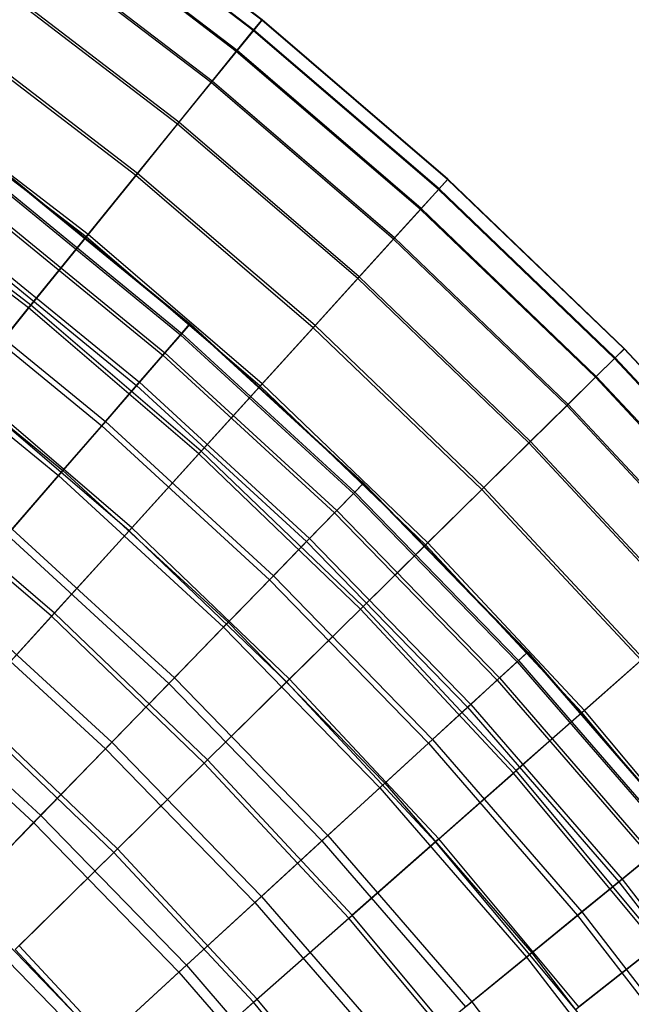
# Model space of a CAD drawing. Extents: x 0.1 to 12.1, y -6 to 6.
# Tile 332 of 334: x 9.5 to 10.3, y 3.3 to 4.7. Entities that reach past the tile are written whole.
import ezdxf

# ---------------------------------------------------------------- set-up
doc = ezdxf.new("R2010")
doc.units = 0
doc.header["$LTSCALE"] = 2.54
doc.layers.get('0').update_dxf_attribs({"linetype": 'CONTINUOUS'})

# ---------------------------------------------------------------- blocks, each defined once
blk = doc.blocks.new('DROPS_COLOR_B-11195_STL')
at = {"color": 0}
for p, q in [((9.4899, 4.4479, 7.515), (9.7382, 4.2449, 7.515)), ((9.4899, 4.4479, 7.515), (9.7382, 4.2449, 7.515)), ((9.4904, 4.4486, 7.8412), (9.7387, 4.2455, 7.8412)), ((9.4904, 4.4486, 7.8412), (9.7387, 4.2455, 7.8412)), ((9.4783, 4.433, 7.1893), (9.7258, 4.2306, 7.1893)), ((9.4783, 4.433, 7.1893), (9.7258, 4.2306, 7.1893)), ((9.4799, 4.435, 8.1669), (9.7275, 4.2325, 8.1669)), ((9.4799, 4.435, 8.1669), (9.7275, 4.2325, 8.1669)), ((9.4558, 4.4038, 6.8652), (9.7017, 4.2028, 6.8652)), ((9.4558, 4.4038, 6.8652), (9.7017, 4.2028, 6.8652)), ((9.4584, 4.4071, 8.4912), (9.7045, 4.2059, 8.4912)), ((9.4584, 4.4071, 8.4912), (9.7045, 4.2059, 8.4912)), ((9.4224, 4.3605, 6.5436), (9.6659, 4.1614, 6.5436)), ((9.4224, 4.3605, 6.5436), (9.6659, 4.1614, 6.5436)), ((9.426, 4.3651, 8.8131), (9.6697, 4.1659, 8.8131)), ((9.426, 4.3651, 8.8131), (9.6697, 4.1659, 8.8131)), ((9.3828, 4.3091, 9.1315), (9.6234, 4.1124, 9.1315)), ((9.3828, 4.3091, 9.1315), (9.6234, 4.1124, 9.1315)), ((9.3782, 4.3032, 6.2255), (9.6185, 4.1067, 6.2255)), ((9.3782, 4.3032, 6.2255), (9.6185, 4.1067, 6.2255)), ((9.329, 4.2393, 9.4456), (9.5656, 4.0457, 9.4456)), ((9.329, 4.2393, 9.4456), (9.5656, 4.0457, 9.4456)), ((9.7258, 4.2306, 7.1893), (9.7382, 4.2449, 7.515)), ((9.7258, 4.2306, 7.1893), (9.7382, 4.2449, 7.515)), ((9.7387, 4.2455, 7.8412), (9.7275, 4.2325, 8.1669)), ((9.7387, 4.2455, 7.8412), (9.7275, 4.2325, 8.1669)), ((9.7382, 4.2449, 7.515), (9.7387, 4.2455, 7.8412)), ((9.7382, 4.2449, 7.515), (9.7387, 4.2455, 7.8412)), ((9.7382, 4.2449, 7.515), (9.9745, 4.028, 7.515)), ((9.7382, 4.2449, 7.515), (9.9745, 4.028, 7.515)), ((9.7387, 4.2455, 7.8412), (9.9751, 4.0286, 7.8412)), ((9.7387, 4.2455, 7.8412), (9.9751, 4.0286, 7.8412)), ((9.3234, 4.232, 5.9119), (9.5596, 4.0388, 5.9119)), ((9.3234, 4.232, 5.9119), (9.5596, 4.0388, 5.9119)), ((9.7017, 4.2028, 6.8652), (9.7258, 4.2306, 7.1893)), ((9.7017, 4.2028, 6.8652), (9.7258, 4.2306, 7.1893)), ((9.7275, 4.2325, 8.1669), (9.7045, 4.2059, 8.4912)), ((9.7275, 4.2325, 8.1669), (9.7045, 4.2059, 8.4912)), ((9.7258, 4.2306, 7.1893), (9.9614, 4.0144, 7.1893)), ((9.7258, 4.2306, 7.1893), (9.9614, 4.0144, 7.1893)), ((9.7275, 4.2325, 8.1669), (9.9631, 4.0162, 8.1669)), ((9.7275, 4.2325, 8.1669), (9.9631, 4.0162, 8.1669)), ((9.6659, 4.1614, 6.5436), (9.7017, 4.2028, 6.8652)), ((9.6659, 4.1614, 6.5436), (9.7017, 4.2028, 6.8652)), ((9.7045, 4.2059, 8.4912), (9.6697, 4.1659, 8.8131)), ((9.7045, 4.2059, 8.4912), (9.6697, 4.1659, 8.8131)), ((9.7017, 4.2028, 6.8652), (9.9357, 3.988, 6.8652)), ((9.7017, 4.2028, 6.8652), (9.9357, 3.988, 6.8652)), ((9.7045, 4.2059, 8.4912), (9.9386, 3.991, 8.4912)), ((9.7045, 4.2059, 8.4912), (9.9386, 3.991, 8.4912)), ((9.6185, 4.1067, 6.2255), (9.6659, 4.1614, 6.5436)), ((9.6185, 4.1067, 6.2255), (9.6659, 4.1614, 6.5436)), ((9.6697, 4.1659, 8.8131), (9.6234, 4.1124, 9.1315)), ((9.6697, 4.1659, 8.8131), (9.6234, 4.1124, 9.1315)), ((9.6659, 4.1614, 6.5436), (9.8976, 3.9488, 6.5436)), ((9.6659, 4.1614, 6.5436), (9.8976, 3.9488, 6.5436)), ((9.6697, 4.1659, 8.8131), (9.9017, 3.953, 8.8131)), ((9.6697, 4.1659, 8.8131), (9.9017, 3.953, 8.8131)), ((9.5596, 4.0388, 5.9119), (9.6185, 4.1067, 6.2255)), ((9.5596, 4.0388, 5.9119), (9.6185, 4.1067, 6.2255)), ((9.6234, 4.1124, 9.1315), (9.5656, 4.0457, 9.4456)), ((9.6234, 4.1124, 9.1315), (9.5656, 4.0457, 9.4456)), ((9.6185, 4.1067, 6.2255), (9.8471, 3.8969, 6.2255)), ((9.6185, 4.1067, 6.2255), (9.8471, 3.8969, 6.2255)), ((9.6234, 4.1124, 9.1315), (9.8524, 3.9023, 9.1315)), ((9.6234, 4.1124, 9.1315), (9.8524, 3.9023, 9.1315)), ((9.4895, 3.9579, 5.6038), (9.5596, 4.0388, 5.9119)), ((9.4895, 3.9579, 5.6038), (9.5596, 4.0388, 5.9119)), ((9.5656, 4.0457, 9.4456), (9.4966, 3.966, 9.7543)), ((9.5656, 4.0457, 9.4456), (9.4966, 3.966, 9.7543)), ((9.5596, 4.0388, 5.9119), (9.7845, 3.8324, 5.9119)), ((9.5596, 4.0388, 5.9119), (9.7845, 3.8324, 5.9119)), ((9.5656, 4.0457, 9.4456), (9.7909, 3.839, 9.4456)), ((9.5656, 4.0457, 9.4456), (9.7909, 3.839, 9.4456)), ((9.9614, 4.0144, 7.1893), (9.9745, 4.028, 7.515)), ((9.9614, 4.0144, 7.1893), (9.9745, 4.028, 7.515)), ((9.9751, 4.0286, 7.8412), (9.9631, 4.0162, 8.1669)), ((9.9751, 4.0286, 7.8412), (9.9631, 4.0162, 8.1669)), ((9.9745, 4.028, 7.515), (9.9751, 4.0286, 7.8412)), ((9.9745, 4.028, 7.515), (9.9751, 4.0286, 7.8412)), ((9.9745, 4.028, 7.515), (10.1981, 3.7979, 7.515)), ((9.9745, 4.028, 7.515), (10.1981, 3.7979, 7.515)), ((9.9751, 4.0286, 7.8412), (10.1987, 3.7985, 7.8412)), ((9.9751, 4.0286, 7.8412), (10.1987, 3.7985, 7.8412)), ((9.9357, 3.988, 6.8652), (9.9614, 4.0144, 7.1893)), ((9.9357, 3.988, 6.8652), (9.9614, 4.0144, 7.1893)), ((9.9631, 4.0162, 8.1669), (9.9386, 3.991, 8.4912)), ((9.9631, 4.0162, 8.1669), (9.9386, 3.991, 8.4912)), ((9.9614, 4.0144, 7.1893), (10.1842, 3.7852, 7.1893)), ((9.9614, 4.0144, 7.1893), (10.1842, 3.7852, 7.1893)), ((9.9631, 4.0162, 8.1669), (10.1861, 3.7869, 8.1669)), ((9.9631, 4.0162, 8.1669), (10.1861, 3.7869, 8.1669)), ((9.8976, 3.9488, 6.5436), (9.9357, 3.988, 6.8652)), ((9.8976, 3.9488, 6.5436), (9.9357, 3.988, 6.8652)), ((9.9386, 3.991, 8.4912), (9.9017, 3.953, 8.8131)), ((9.9386, 3.991, 8.4912), (9.9017, 3.953, 8.8131)), ((9.9357, 3.988, 6.8652), (10.1571, 3.7602, 6.8652)), ((9.9357, 3.988, 6.8652), (10.1571, 3.7602, 6.8652)), ((9.9386, 3.991, 8.4912), (10.1602, 3.7631, 8.4912)), ((9.9386, 3.991, 8.4912), (10.1602, 3.7631, 8.4912)), ((9.4895, 3.9579, 5.6038), (9.7099, 3.7557, 5.6038)), ((9.4895, 3.9579, 5.6038), (9.7099, 3.7557, 5.6038)), ((9.4966, 3.966, 9.7543), (9.7174, 3.7634, 9.7543)), ((9.4966, 3.966, 9.7543), (9.7174, 3.7634, 9.7543)), ((9.8471, 3.8969, 6.2255), (9.8976, 3.9488, 6.5436)), ((9.8471, 3.8969, 6.2255), (9.8976, 3.9488, 6.5436)), ((9.9017, 3.953, 8.8131), (9.8524, 3.9023, 9.1315)), ((9.9017, 3.953, 8.8131), (9.8524, 3.9023, 9.1315)), ((9.8976, 3.9488, 6.5436), (10.1168, 3.7233, 6.5436)), ((9.8976, 3.9488, 6.5436), (10.1168, 3.7233, 6.5436)), ((9.9017, 3.953, 8.8131), (10.1211, 3.7272, 8.8131)), ((9.9017, 3.953, 8.8131), (10.1211, 3.7272, 8.8131)), ((9.8524, 3.9023, 9.1315), (9.7909, 3.839, 9.4456)), ((9.8524, 3.9023, 9.1315), (9.7909, 3.839, 9.4456)), ((9.8524, 3.9023, 9.1315), (10.069, 3.6794, 9.1315)), ((9.8524, 3.9023, 9.1315), (10.069, 3.6794, 9.1315)), ((9.7845, 3.8324, 5.9119), (9.8471, 3.8969, 6.2255)), ((9.7845, 3.8324, 5.9119), (9.8471, 3.8969, 6.2255)), ((9.8471, 3.8969, 6.2255), (10.0634, 3.6743, 6.2255)), ((9.8471, 3.8969, 6.2255), (10.0634, 3.6743, 6.2255)), ((9.4084, 3.8643, 5.3021), (9.6235, 3.6668, 5.3021)), ((9.4084, 3.8643, 5.3021), (9.6235, 3.6668, 5.3021)), ((9.4165, 3.8736, 10.0567), (9.6321, 3.6756, 10.0567)), ((9.4165, 3.8736, 10.0567), (9.6321, 3.6756, 10.0567)), ((9.7909, 3.839, 9.4456), (9.7174, 3.7634, 9.7543)), ((9.7909, 3.839, 9.4456), (9.7174, 3.7634, 9.7543)), ((9.7909, 3.839, 9.4456), (10.004, 3.6197, 9.4456)), ((9.7909, 3.839, 9.4456), (10.004, 3.6197, 9.4456)), ((9.7099, 3.7557, 5.6038), (9.7845, 3.8324, 5.9119)), ((9.7099, 3.7557, 5.6038), (9.7845, 3.8324, 5.9119)), ((9.7845, 3.8324, 5.9119), (9.9972, 3.6136, 5.9119)), ((9.7845, 3.8324, 5.9119), (9.9972, 3.6136, 5.9119)), ((10.1842, 3.7852, 7.1893), (10.1981, 3.7979, 7.515)), ((10.1842, 3.7852, 7.1893), (10.1981, 3.7979, 7.515)), ((10.1987, 3.7985, 7.8412), (10.1861, 3.7869, 8.1669)), ((10.1987, 3.7985, 7.8412), (10.1861, 3.7869, 8.1669)), ((10.1981, 3.7979, 7.515), (10.1987, 3.7985, 7.8412)), ((10.1981, 3.7979, 7.515), (10.1987, 3.7985, 7.8412)), ((10.1981, 3.7979, 7.515), (10.4082, 3.5555, 7.515)), ((10.1981, 3.7979, 7.515), (10.4082, 3.5555, 7.515)), ((10.1987, 3.7985, 7.8412), (10.4088, 3.556, 7.8412)), ((10.1987, 3.7985, 7.8412), (10.4088, 3.556, 7.8412)), ((10.1571, 3.7602, 6.8652), (10.1842, 3.7852, 7.1893)), ((10.1571, 3.7602, 6.8652), (10.1842, 3.7852, 7.1893)), ((10.1861, 3.7869, 8.1669), (10.1602, 3.7631, 8.4912)), ((10.1861, 3.7869, 8.1669), (10.1602, 3.7631, 8.4912)), ((10.1842, 3.7852, 7.1893), (10.3936, 3.5435, 7.1893)), ((10.1842, 3.7852, 7.1893), (10.3936, 3.5435, 7.1893)), ((10.1861, 3.7869, 8.1669), (10.3955, 3.5451, 8.1669)), ((10.1861, 3.7869, 8.1669), (10.3955, 3.5451, 8.1669)), ((9.3255, 3.7686, 10.3518), (9.5353, 3.576, 10.3518)), ((9.3255, 3.7686, 10.3518), (9.5353, 3.576, 10.3518)), ((9.3165, 3.7581, 5.0076), (9.5257, 3.5661, 5.0076)), ((9.3165, 3.7581, 5.0076), (9.5257, 3.5661, 5.0076)), ((9.6235, 3.6668, 5.3021), (9.7099, 3.7557, 5.6038)), ((9.6235, 3.6668, 5.3021), (9.7099, 3.7557, 5.6038)), ((9.7174, 3.7634, 9.7543), (9.6321, 3.6756, 10.0567)), ((9.7174, 3.7634, 9.7543), (9.6321, 3.6756, 10.0567)), ((9.7099, 3.7557, 5.6038), (9.9184, 3.5412, 5.6038)), ((9.7099, 3.7557, 5.6038), (9.9184, 3.5412, 5.6038)), ((9.7174, 3.7634, 9.7543), (9.9263, 3.5484, 9.7543)), ((9.7174, 3.7634, 9.7543), (9.9263, 3.5484, 9.7543)), ((10.1168, 3.7233, 6.5436), (10.1571, 3.7602, 6.8652)), ((10.1168, 3.7233, 6.5436), (10.1571, 3.7602, 6.8652)), ((10.1602, 3.7631, 8.4912), (10.1211, 3.7272, 8.8131)), ((10.1602, 3.7631, 8.4912), (10.1211, 3.7272, 8.8131)), ((10.1571, 3.7602, 6.8652), (10.365, 3.5202, 6.8652)), ((10.1571, 3.7602, 6.8652), (10.365, 3.5202, 6.8652)), ((10.1602, 3.7631, 8.4912), (10.3683, 3.5229, 8.4912)), ((10.1602, 3.7631, 8.4912), (10.3683, 3.5229, 8.4912)), ((10.0634, 3.6743, 6.2255), (10.1168, 3.7233, 6.5436)), ((10.0634, 3.6743, 6.2255), (10.1168, 3.7233, 6.5436)), ((10.1211, 3.7272, 8.8131), (10.069, 3.6794, 9.1315)), ((10.1211, 3.7272, 8.8131), (10.069, 3.6794, 9.1315)), ((10.1168, 3.7233, 6.5436), (10.3227, 3.4856, 6.5436)), ((10.1168, 3.7233, 6.5436), (10.3227, 3.4856, 6.5436)), ((10.1211, 3.7272, 8.8131), (10.3272, 3.4893, 8.8131)), ((10.1211, 3.7272, 8.8131), (10.3272, 3.4893, 8.8131)), ((9.6321, 3.6756, 10.0567), (9.5353, 3.576, 10.3518)), ((9.6321, 3.6756, 10.0567), (9.5353, 3.576, 10.3518)), ((9.6321, 3.6756, 10.0567), (9.8361, 3.4657, 10.0567)), ((9.6321, 3.6756, 10.0567), (9.8361, 3.4657, 10.0567)), ((9.9972, 3.6136, 5.9119), (10.0634, 3.6743, 6.2255)), ((9.9972, 3.6136, 5.9119), (10.0634, 3.6743, 6.2255)), ((10.069, 3.6794, 9.1315), (10.004, 3.6197, 9.4456)), ((10.069, 3.6794, 9.1315), (10.004, 3.6197, 9.4456)), ((10.0634, 3.6743, 6.2255), (10.2667, 3.4398, 6.2255)), ((10.0634, 3.6743, 6.2255), (10.2667, 3.4398, 6.2255)), ((10.069, 3.6794, 9.1315), (10.2725, 3.4445, 9.1315)), ((10.069, 3.6794, 9.1315), (10.2725, 3.4445, 9.1315)), ((9.5257, 3.5661, 5.0076), (9.6235, 3.6668, 5.3021)), ((9.5257, 3.5661, 5.0076), (9.6235, 3.6668, 5.3021)), ((9.6235, 3.6668, 5.3021), (9.8271, 3.4574, 5.3021)), ((9.6235, 3.6668, 5.3021), (9.8271, 3.4574, 5.3021)), ((9.9184, 3.5412, 5.6038), (9.9972, 3.6136, 5.9119)), ((9.9184, 3.5412, 5.6038), (9.9972, 3.6136, 5.9119)), ((10.004, 3.6197, 9.4456), (9.9263, 3.5484, 9.7543)), ((10.004, 3.6197, 9.4456), (9.9263, 3.5484, 9.7543)), ((9.9972, 3.6136, 5.9119), (10.1971, 3.3829, 5.9119)), ((9.9972, 3.6136, 5.9119), (10.1971, 3.3829, 5.9119)), ((10.004, 3.6197, 9.4456), (10.2042, 3.3887, 9.4456)), ((10.004, 3.6197, 9.4456), (10.2042, 3.3887, 9.4456)), ((9.5353, 3.576, 10.3518), (9.4273, 3.4649, 10.6389)), ((9.5353, 3.576, 10.3518), (9.4273, 3.4649, 10.6389)), ((9.5353, 3.576, 10.3518), (9.7338, 3.3718, 10.3518)), ((9.5353, 3.576, 10.3518), (9.7338, 3.3718, 10.3518)), ((9.4166, 3.4539, 4.7214), (9.5257, 3.5661, 5.0076)), ((9.4166, 3.4539, 4.7214), (9.5257, 3.5661, 5.0076)), ((9.5257, 3.5661, 5.0076), (9.7236, 3.3624, 5.0076)), ((9.5257, 3.5661, 5.0076), (9.7236, 3.3624, 5.0076)), ((9.8271, 3.4574, 5.3021), (9.9184, 3.5412, 5.6038)), ((9.8271, 3.4574, 5.3021), (9.9184, 3.5412, 5.6038)), ((9.9263, 3.5484, 9.7543), (9.8361, 3.4657, 10.0567)), ((9.9263, 3.5484, 9.7543), (9.8361, 3.4657, 10.0567)), ((9.9184, 3.5412, 5.6038), (10.1142, 3.3151, 5.6038)), ((9.9184, 3.5412, 5.6038), (10.1142, 3.3151, 5.6038)), ((9.9263, 3.5484, 9.7543), (10.1225, 3.3219, 9.7543)), ((9.9263, 3.5484, 9.7543), (10.1225, 3.3219, 9.7543)), ((10.3227, 3.4856, 6.5436), (10.365, 3.5202, 6.8652)), ((10.3227, 3.4856, 6.5436), (10.365, 3.5202, 6.8652)), ((10.3683, 3.5229, 8.4912), (10.3272, 3.4893, 8.8131)), ((10.3683, 3.5229, 8.4912), (10.3272, 3.4893, 8.8131)), ((10.3272, 3.4893, 8.8131), (10.2725, 3.4445, 9.1315)), ((10.3272, 3.4893, 8.8131), (10.2725, 3.4445, 9.1315)), ((10.3272, 3.4893, 8.8131), (10.5195, 3.24, 8.8131)), ((10.3272, 3.4893, 8.8131), (10.5195, 3.24, 8.8131)), ((10.2667, 3.4398, 6.2255), (10.3227, 3.4856, 6.5436)), ((10.2667, 3.4398, 6.2255), (10.3227, 3.4856, 6.5436)), ((10.3227, 3.4856, 6.5436), (10.5147, 3.2366, 6.5436)), ((10.3227, 3.4856, 6.5436), (10.5147, 3.2366, 6.5436)), ((9.4273, 3.4649, 10.6389), (9.6196, 3.267, 10.6389)), ((9.4273, 3.4649, 10.6389), (9.6196, 3.267, 10.6389)), ((9.8361, 3.4657, 10.0567), (9.7338, 3.3718, 10.3518)), ((9.8361, 3.4657, 10.0567), (9.7338, 3.3718, 10.3518)), ((9.8361, 3.4657, 10.0567), (10.0278, 3.2445, 10.0567)), ((9.8361, 3.4657, 10.0567), (10.0278, 3.2445, 10.0567)), ((9.4166, 3.4539, 4.7214), (9.6083, 3.2566, 4.7214)), ((9.4166, 3.4539, 4.7214), (9.6083, 3.2566, 4.7214)), ((9.7236, 3.3624, 5.0076), (9.8271, 3.4574, 5.3021)), ((9.7236, 3.3624, 5.0076), (9.8271, 3.4574, 5.3021)), ((9.8271, 3.4574, 5.3021), (10.0183, 3.2367, 5.3021)), ((9.8271, 3.4574, 5.3021), (10.0183, 3.2367, 5.3021)), ((10.1971, 3.3829, 5.9119), (10.2667, 3.4398, 6.2255)), ((10.1971, 3.3829, 5.9119), (10.2667, 3.4398, 6.2255)), ((10.2725, 3.4445, 9.1315), (10.2042, 3.3887, 9.4456)), ((10.2725, 3.4445, 9.1315), (10.2042, 3.3887, 9.4456)), ((10.2667, 3.4398, 6.2255), (10.4562, 3.194, 6.2255)), ((10.2667, 3.4398, 6.2255), (10.4562, 3.194, 6.2255)), ((10.2725, 3.4445, 9.1315), (10.4623, 3.1984, 9.1315)), ((10.2725, 3.4445, 9.1315), (10.4623, 3.1984, 9.1315)), ((10.1142, 3.3151, 5.6038), (10.1971, 3.3829, 5.9119)), ((10.1142, 3.3151, 5.6038), (10.1971, 3.3829, 5.9119)), ((10.2042, 3.3887, 9.4456), (10.1225, 3.3219, 9.7543)), ((10.2042, 3.3887, 9.4456), (10.1225, 3.3219, 9.7543)), ((10.1971, 3.3829, 5.9119), (10.3835, 3.1412, 5.9119)), ((10.1971, 3.3829, 5.9119), (10.3835, 3.1412, 5.9119)), ((10.2042, 3.3887, 9.4456), (10.3909, 3.1466, 9.4456)), ((10.2042, 3.3887, 9.4456), (10.3909, 3.1466, 9.4456)), ((9.7338, 3.3718, 10.3518), (9.6196, 3.267, 10.6389)), ((9.7338, 3.3718, 10.3518), (9.6196, 3.267, 10.6389)), ((9.7338, 3.3718, 10.3518), (9.9203, 3.1566, 10.3518)), ((9.7338, 3.3718, 10.3518), (9.9203, 3.1566, 10.3518)), ((9.6083, 3.2566, 4.7214), (9.7236, 3.3624, 5.0076)), ((9.6083, 3.2566, 4.7214), (9.7236, 3.3624, 5.0076)), ((9.7236, 3.3624, 5.0076), (9.9096, 3.1478, 5.0076)), ((9.7236, 3.3624, 5.0076), (9.9096, 3.1478, 5.0076)), ((10.1225, 3.3219, 9.7543), (10.0278, 3.2445, 10.0567)), ((10.1225, 3.3219, 9.7543), (10.0278, 3.2445, 10.0567)), ((10.1225, 3.3219, 9.7543), (10.3056, 3.0846, 9.7543)), ((10.1225, 3.3219, 9.7543), (10.3056, 3.0846, 9.7543))]:
    blk.add_line(p, q, dxfattribs=at)
blk = doc.blocks.new('GROUP_1')
at = {"color": 0}
for p, q in [((9.7765, 10.6565, 5.8286), (9.5118, 10.8592, 5.8286)), ((9.7765, 10.6565, 5.8286), (9.5118, 10.8592, 5.8286)), ((9.7768, 10.6568, 6.159), (9.512, 10.8595, 6.159)), ((9.7768, 10.6568, 6.159), (9.512, 10.8595, 6.159)), ((9.7649, 10.6421, 5.4987), (9.5009, 10.8442, 5.4987)), ((9.7649, 10.6421, 5.4987), (9.5009, 10.8442, 5.4987)), ((9.7655, 10.6429, 6.489), (9.5015, 10.845, 6.489)), ((9.7655, 10.6429, 6.489), (9.5015, 10.845, 6.489)), ((9.7418, 10.6137, 5.1703), (9.4794, 10.8145, 5.1703)), ((9.7418, 10.6137, 5.1703), (9.4794, 10.8145, 5.1703)), ((9.7429, 10.615, 6.8175), (9.4804, 10.8158, 6.8175)), ((9.7429, 10.615, 6.8175), (9.4804, 10.8158, 6.8175)), ((9.7073, 10.5712, 4.8444), (9.4474, 10.7701, 4.8444)), ((9.7073, 10.5712, 4.8444), (9.4474, 10.7701, 4.8444)), ((9.7088, 10.573, 7.1435), (9.4488, 10.7721, 7.1435)), ((9.7088, 10.573, 7.1435), (9.4488, 10.7721, 7.1435)), ((9.6617, 10.5148, 4.522), (9.4049, 10.7113, 4.522)), ((9.6617, 10.5148, 4.522), (9.4049, 10.7113, 4.522)), ((9.6636, 10.5172, 7.466), (9.4067, 10.7138, 7.466)), ((9.6636, 10.5172, 7.466), (9.4067, 10.7138, 7.466)), ((9.7649, 10.6421, 5.4987), (9.7765, 10.6565, 5.8286)), ((9.7649, 10.6421, 5.4987), (9.7765, 10.6565, 5.8286)), ((9.7768, 10.6568, 6.159), (9.7655, 10.6429, 6.489)), ((9.7768, 10.6568, 6.159), (9.7655, 10.6429, 6.489)), ((9.7765, 10.6565, 5.8286), (9.7768, 10.6568, 6.159)), ((9.7765, 10.6565, 5.8286), (9.7768, 10.6568, 6.159)), ((10.0296, 10.4395, 5.8286), (9.7765, 10.6565, 5.8286)), ((10.0296, 10.4395, 5.8286), (9.7765, 10.6565, 5.8286)), ((10.0299, 10.4397, 6.159), (9.7768, 10.6568, 6.159)), ((10.0299, 10.4397, 6.159), (9.7768, 10.6568, 6.159)), ((9.6049, 10.4448, 4.2042), (9.3521, 10.6382, 4.2042)), ((9.6049, 10.4448, 4.2042), (9.3521, 10.6382, 4.2042)), ((9.6072, 10.4476, 7.784), (9.3543, 10.6412, 7.784)), ((9.6072, 10.4476, 7.784), (9.3543, 10.6412, 7.784)), ((9.7418, 10.6137, 5.1703), (9.7649, 10.6421, 5.4987)), ((9.7418, 10.6137, 5.1703), (9.7649, 10.6421, 5.4987)), ((9.7655, 10.6429, 6.489), (9.7429, 10.615, 6.8175)), ((9.7655, 10.6429, 6.489), (9.7429, 10.615, 6.8175)), ((10.0172, 10.4257, 5.4987), (9.7649, 10.6421, 5.4987)), ((10.0172, 10.4257, 5.4987), (9.7649, 10.6421, 5.4987)), ((10.0179, 10.4265, 6.489), (9.7655, 10.6429, 6.489)), ((10.0179, 10.4265, 6.489), (9.7655, 10.6429, 6.489)), ((9.7073, 10.5712, 4.8444), (9.7418, 10.6137, 5.1703)), ((9.7073, 10.5712, 4.8444), (9.7418, 10.6137, 5.1703)), ((9.7429, 10.615, 6.8175), (9.7088, 10.573, 7.1435)), ((9.7429, 10.615, 6.8175), (9.7088, 10.573, 7.1435)), ((9.9926, 10.3986, 5.1703), (9.7418, 10.6137, 5.1703)), ((9.9926, 10.3986, 5.1703), (9.7418, 10.6137, 5.1703)), ((9.9937, 10.3998, 6.8175), (9.7429, 10.615, 6.8175)), ((9.9937, 10.3998, 6.8175), (9.7429, 10.615, 6.8175)), ((9.6617, 10.5148, 4.522), (9.7073, 10.5712, 4.8444)), ((9.6617, 10.5148, 4.522), (9.7073, 10.5712, 4.8444)), ((9.7088, 10.573, 7.1435), (9.6636, 10.5172, 7.466)), ((9.7088, 10.573, 7.1435), (9.6636, 10.5172, 7.466)), ((9.9558, 10.3581, 4.8444), (9.7073, 10.5712, 4.8444)), ((9.9558, 10.3581, 4.8444), (9.7073, 10.5712, 4.8444)), ((9.9574, 10.3598, 7.1435), (9.7088, 10.573, 7.1435)), ((9.9574, 10.3598, 7.1435), (9.7088, 10.573, 7.1435)), ((9.5399, 10.3646, 8.0967), (9.2917, 10.5546, 8.0967)), ((9.5399, 10.3646, 8.0967), (9.2917, 10.5546, 8.0967)), ((9.5372, 10.3612, 3.8917), (9.2892, 10.551, 3.8917)), ((9.5372, 10.3612, 3.8917), (9.2892, 10.551, 3.8917)), ((9.6049, 10.4448, 4.2042), (9.6617, 10.5148, 4.522)), ((9.6049, 10.4448, 4.2042), (9.6617, 10.5148, 4.522)), ((9.6636, 10.5172, 7.466), (9.6072, 10.4476, 7.784)), ((9.6636, 10.5172, 7.466), (9.6072, 10.4476, 7.784)), ((9.9071, 10.3043, 4.522), (9.6617, 10.5148, 4.522)), ((9.9071, 10.3043, 4.522), (9.6617, 10.5148, 4.522)), ((9.9091, 10.3066, 7.466), (9.6636, 10.5172, 7.466)), ((9.9091, 10.3066, 7.466), (9.6636, 10.5172, 7.466)), ((9.4587, 10.2644, 3.5857), (9.2162, 10.45, 3.5857)), ((9.4587, 10.2644, 3.5857), (9.2162, 10.45, 3.5857)), ((9.4618, 10.2683, 8.403), (9.2191, 10.4541, 8.403)), ((9.4618, 10.2683, 8.403), (9.2191, 10.4541, 8.403)), ((9.6072, 10.4476, 7.784), (9.5399, 10.3646, 8.0967)), ((9.6072, 10.4476, 7.784), (9.5399, 10.3646, 8.0967)), ((9.849, 10.2403, 7.784), (9.6072, 10.4476, 7.784)), ((9.849, 10.2403, 7.784), (9.6072, 10.4476, 7.784)), ((9.5372, 10.3612, 3.8917), (9.6049, 10.4448, 4.2042)), ((9.5372, 10.3612, 3.8917), (9.6049, 10.4448, 4.2042)), ((9.8465, 10.2375, 4.2042), (9.6049, 10.4448, 4.2042)), ((9.8465, 10.2375, 4.2042), (9.6049, 10.4448, 4.2042)), ((10.0172, 10.4257, 5.4987), (10.0296, 10.4395, 5.8286)), ((10.0172, 10.4257, 5.4987), (10.0296, 10.4395, 5.8286)), ((10.0299, 10.4397, 6.159), (10.0179, 10.4265, 6.489)), ((10.0299, 10.4397, 6.159), (10.0179, 10.4265, 6.489)), ((10.0296, 10.4395, 5.8286), (10.0299, 10.4397, 6.159)), ((10.0296, 10.4395, 5.8286), (10.0299, 10.4397, 6.159)), ((10.2703, 10.2086, 5.8286), (10.0296, 10.4395, 5.8286)), ((10.2703, 10.2086, 5.8286), (10.0296, 10.4395, 5.8286)), ((10.2705, 10.2089, 6.159), (10.0299, 10.4397, 6.159)), ((10.2705, 10.2089, 6.159), (10.0299, 10.4397, 6.159)), ((9.9926, 10.3986, 5.1703), (10.0172, 10.4257, 5.4987)), ((9.9926, 10.3986, 5.1703), (10.0172, 10.4257, 5.4987)), ((10.0179, 10.4265, 6.489), (9.9937, 10.3998, 6.8175)), ((10.0179, 10.4265, 6.489), (9.9937, 10.3998, 6.8175)), ((10.2571, 10.1956, 5.4987), (10.0172, 10.4257, 5.4987)), ((10.2571, 10.1956, 5.4987), (10.0172, 10.4257, 5.4987)), ((10.2578, 10.1963, 6.489), (10.0179, 10.4265, 6.489)), ((10.2578, 10.1963, 6.489), (10.0179, 10.4265, 6.489)), ((9.9558, 10.3581, 4.8444), (9.9926, 10.3986, 5.1703)), ((9.9558, 10.3581, 4.8444), (9.9926, 10.3986, 5.1703)), ((9.9937, 10.3998, 6.8175), (9.9574, 10.3598, 7.1435)), ((9.9937, 10.3998, 6.8175), (9.9574, 10.3598, 7.1435)), ((10.231, 10.1699, 5.1703), (9.9926, 10.3986, 5.1703)), ((10.231, 10.1699, 5.1703), (9.9926, 10.3986, 5.1703)), ((10.2322, 10.1711, 6.8175), (9.9937, 10.3998, 6.8175)), ((10.2322, 10.1711, 6.8175), (9.9937, 10.3998, 6.8175)), ((9.4587, 10.2644, 3.5857), (9.5372, 10.3612, 3.8917)), ((9.4587, 10.2644, 3.5857), (9.5372, 10.3612, 3.8917)), ((9.5399, 10.3646, 8.0967), (9.4618, 10.2683, 8.403)), ((9.5399, 10.3646, 8.0967), (9.4618, 10.2683, 8.403)), ((9.7742, 10.1579, 3.8917), (9.5372, 10.3612, 3.8917)), ((9.7742, 10.1579, 3.8917), (9.5372, 10.3612, 3.8917)), ((9.7771, 10.1611, 8.0967), (9.5399, 10.3646, 8.0967)), ((9.7771, 10.1611, 8.0967), (9.5399, 10.3646, 8.0967)), ((9.9071, 10.3043, 4.522), (9.9558, 10.3581, 4.8444)), ((9.9071, 10.3043, 4.522), (9.9558, 10.3581, 4.8444)), ((9.9574, 10.3598, 7.1435), (9.9091, 10.3066, 7.466)), ((9.9574, 10.3598, 7.1435), (9.9091, 10.3066, 7.466)), ((10.192, 10.1315, 4.8444), (9.9558, 10.3581, 4.8444)), ((10.192, 10.1315, 4.8444), (9.9558, 10.3581, 4.8444)), ((10.1937, 10.1331, 7.1435), (9.9574, 10.3598, 7.1435)), ((10.1937, 10.1331, 7.1435), (9.9574, 10.3598, 7.1435)), ((9.8465, 10.2375, 4.2042), (9.9071, 10.3043, 4.522)), ((9.8465, 10.2375, 4.2042), (9.9071, 10.3043, 4.522)), ((9.9091, 10.3066, 7.466), (9.849, 10.2403, 7.784)), ((9.9091, 10.3066, 7.466), (9.849, 10.2403, 7.784)), ((10.1404, 10.0805, 4.522), (9.9071, 10.3043, 4.522)), ((10.1404, 10.0805, 4.522), (9.9071, 10.3043, 4.522)), ((10.1426, 10.0827, 7.466), (9.9091, 10.3066, 7.466)), ((10.1426, 10.0827, 7.466), (9.9091, 10.3066, 7.466)), ((9.3698, 10.1547, 3.2869), (9.4587, 10.2644, 3.5857)), ((9.3698, 10.1547, 3.2869), (9.4587, 10.2644, 3.5857)), ((9.4618, 10.2683, 8.403), (9.3733, 10.159, 8.702)), ((9.4618, 10.2683, 8.403), (9.3733, 10.159, 8.702)), ((9.6905, 10.0656, 3.5857), (9.4587, 10.2644, 3.5857)), ((9.6905, 10.0656, 3.5857), (9.4587, 10.2644, 3.5857)), ((9.6938, 10.0693, 8.403), (9.4618, 10.2683, 8.403)), ((9.6938, 10.0693, 8.403), (9.4618, 10.2683, 8.403)), ((9.7742, 10.1579, 3.8917), (9.8465, 10.2375, 4.2042)), ((9.7742, 10.1579, 3.8917), (9.8465, 10.2375, 4.2042)), ((9.849, 10.2403, 7.784), (9.7771, 10.1611, 8.0967)), ((9.849, 10.2403, 7.784), (9.7771, 10.1611, 8.0967)), ((10.0762, 10.0172, 4.2042), (9.8465, 10.2375, 4.2042)), ((10.0762, 10.0172, 4.2042), (9.8465, 10.2375, 4.2042)), ((10.0788, 10.0198, 7.784), (9.849, 10.2403, 7.784)), ((10.0788, 10.0198, 7.784), (9.849, 10.2403, 7.784)), ((10.2571, 10.1956, 5.4987), (10.2703, 10.2086, 5.8286)), ((10.2571, 10.1956, 5.4987), (10.2703, 10.2086, 5.8286)), ((10.2705, 10.2089, 6.159), (10.2578, 10.1963, 6.489)), ((10.2705, 10.2089, 6.159), (10.2578, 10.1963, 6.489)), ((10.2703, 10.2086, 5.8286), (10.2705, 10.2089, 6.159)), ((10.2703, 10.2086, 5.8286), (10.2705, 10.2089, 6.159)), ((10.4977, 9.9648, 5.8286), (10.2703, 10.2086, 5.8286)), ((10.4977, 9.9648, 5.8286), (10.2703, 10.2086, 5.8286)), ((10.498, 9.965, 6.159), (10.2705, 10.2089, 6.159)), ((10.498, 9.965, 6.159), (10.2705, 10.2089, 6.159)), ((10.231, 10.1699, 5.1703), (10.2571, 10.1956, 5.4987)), ((10.231, 10.1699, 5.1703), (10.2571, 10.1956, 5.4987)), ((10.2578, 10.1963, 6.489), (10.2322, 10.1711, 6.8175)), ((10.2578, 10.1963, 6.489), (10.2322, 10.1711, 6.8175)), ((10.4838, 9.9526, 5.4987), (10.2571, 10.1956, 5.4987)), ((10.4838, 9.9526, 5.4987), (10.2571, 10.1956, 5.4987)), ((10.4846, 9.9532, 6.489), (10.2578, 10.1963, 6.489)), ((10.4846, 9.9532, 6.489), (10.2578, 10.1963, 6.489)), ((10.192, 10.1315, 4.8444), (10.231, 10.1699, 5.1703)), ((10.192, 10.1315, 4.8444), (10.231, 10.1699, 5.1703)), ((10.2322, 10.1711, 6.8175), (10.1937, 10.1331, 7.1435)), ((10.2322, 10.1711, 6.8175), (10.1937, 10.1331, 7.1435)), ((10.4563, 9.9283, 5.1703), (10.231, 10.1699, 5.1703)), ((10.4563, 9.9283, 5.1703), (10.231, 10.1699, 5.1703)), ((10.4576, 9.9294, 6.8175), (10.2322, 10.1711, 6.8175)), ((10.4576, 9.9294, 6.8175), (10.2322, 10.1711, 6.8175)), ((9.5956, 9.961, 3.2869), (9.3698, 10.1547, 3.2869)), ((9.5956, 9.961, 3.2869), (9.3698, 10.1547, 3.2869)), ((9.5994, 9.9651, 8.702), (9.3733, 10.159, 8.702)), ((9.5994, 9.9651, 8.702), (9.3733, 10.159, 8.702)), ((9.6905, 10.0656, 3.5857), (9.7742, 10.1579, 3.8917)), ((9.6905, 10.0656, 3.5857), (9.7742, 10.1579, 3.8917)), ((9.7771, 10.1611, 8.0967), (9.6938, 10.0693, 8.403)), ((9.7771, 10.1611, 8.0967), (9.6938, 10.0693, 8.403)), ((9.9996, 9.9417, 3.8917), (9.7742, 10.1579, 3.8917)), ((9.9996, 9.9417, 3.8917), (9.7742, 10.1579, 3.8917)), ((10.0027, 9.9447, 8.0967), (9.7771, 10.1611, 8.0967)), ((10.0027, 9.9447, 8.0967), (9.7771, 10.1611, 8.0967)), ((10.1404, 10.0805, 4.522), (10.192, 10.1315, 4.8444)), ((10.1404, 10.0805, 4.522), (10.192, 10.1315, 4.8444)), ((10.1937, 10.1331, 7.1435), (10.1426, 10.0827, 7.466)), ((10.1937, 10.1331, 7.1435), (10.1426, 10.0827, 7.466)), ((10.4153, 9.8921, 4.8444), (10.192, 10.1315, 4.8444)), ((10.4153, 9.8921, 4.8444), (10.192, 10.1315, 4.8444)), ((10.4171, 9.8937, 7.1435), (10.1937, 10.1331, 7.1435)), ((10.4171, 9.8937, 7.1435), (10.1937, 10.1331, 7.1435)), ((10.0762, 10.0172, 4.2042), (10.1404, 10.0805, 4.522)), ((10.0762, 10.0172, 4.2042), (10.1404, 10.0805, 4.522)), ((10.1426, 10.0827, 7.466), (10.0788, 10.0198, 7.784)), ((10.1426, 10.0827, 7.466), (10.0788, 10.0198, 7.784)), ((10.3609, 9.8441, 4.522), (10.1404, 10.0805, 4.522)), ((10.3609, 9.8441, 4.522), (10.1404, 10.0805, 4.522)), ((10.3632, 9.8461, 7.466), (10.1426, 10.0827, 7.466)), ((10.3632, 9.8461, 7.466), (10.1426, 10.0827, 7.466)), ((9.5956, 9.961, 3.2869), (9.6905, 10.0656, 3.5857)), ((9.5956, 9.961, 3.2869), (9.6905, 10.0656, 3.5857)), ((9.6938, 10.0693, 8.403), (9.5994, 9.9651, 8.702)), ((9.6938, 10.0693, 8.403), (9.5994, 9.9651, 8.702)), ((9.9109, 9.8542, 3.5857), (9.6905, 10.0656, 3.5857)), ((9.9109, 9.8542, 3.5857), (9.6905, 10.0656, 3.5857)), ((9.9144, 9.8577, 8.403), (9.6938, 10.0693, 8.403)), ((9.9144, 9.8577, 8.403), (9.6938, 10.0693, 8.403)), ((9.4898, 9.8444, 2.9964), (9.2706, 10.0324, 2.9964)), ((9.4898, 9.8444, 2.9964), (9.2706, 10.0324, 2.9964)), ((9.494, 9.8489, 8.9929), (9.2745, 10.0372, 8.9929)), ((9.494, 9.8489, 8.9929), (9.2745, 10.0372, 8.9929)), ((9.9996, 9.9417, 3.8917), (10.0762, 10.0172, 4.2042)), ((9.9996, 9.9417, 3.8917), (10.0762, 10.0172, 4.2042)), ((10.0788, 10.0198, 7.784), (10.0027, 9.9447, 8.0967)), ((10.0788, 10.0198, 7.784), (10.0027, 9.9447, 8.0967)), ((10.2933, 9.7845, 4.2042), (10.0762, 10.0172, 4.2042)), ((10.2933, 9.7845, 4.2042), (10.0762, 10.0172, 4.2042)), ((10.2961, 9.7869, 7.784), (10.0788, 10.0198, 7.784)), ((10.2961, 9.7869, 7.784), (10.0788, 10.0198, 7.784)), ((9.5994, 9.9651, 8.702), (9.494, 9.8489, 8.9929)), ((9.5994, 9.9651, 8.702), (9.494, 9.8489, 8.9929)), ((9.8143, 9.759, 8.702), (9.5994, 9.9651, 8.702)), ((9.8143, 9.759, 8.702), (9.5994, 9.9651, 8.702)), ((9.4898, 9.8444, 2.9964), (9.5956, 9.961, 3.2869)), ((9.4898, 9.8444, 2.9964), (9.5956, 9.961, 3.2869)), ((9.8103, 9.755, 3.2869), (9.5956, 9.961, 3.2869)), ((9.8103, 9.755, 3.2869), (9.5956, 9.961, 3.2869)), ((9.9109, 9.8542, 3.5857), (9.9996, 9.9417, 3.8917)), ((9.9109, 9.8542, 3.5857), (9.9996, 9.9417, 3.8917)), ((10.0027, 9.9447, 8.0967), (9.9144, 9.8577, 8.403)), ((10.0027, 9.9447, 8.0967), (9.9144, 9.8577, 8.403)), ((10.2126, 9.7133, 3.8917), (9.9996, 9.9417, 3.8917)), ((10.2126, 9.7133, 3.8917), (9.9996, 9.9417, 3.8917)), ((10.2159, 9.7162, 8.0967), (10.0027, 9.9447, 8.0967)), ((10.2159, 9.7162, 8.0967), (10.0027, 9.9447, 8.0967)), ((9.9144, 9.8577, 8.403), (9.8143, 9.759, 8.702)), ((9.9144, 9.8577, 8.403), (9.8143, 9.759, 8.702)), ((10.1229, 9.6342, 8.403), (9.9144, 9.8577, 8.403)), ((10.1229, 9.6342, 8.403), (9.9144, 9.8577, 8.403)), ((9.3734, 9.7161, 2.715), (9.4898, 9.8444, 2.9964)), ((9.3734, 9.7161, 2.715), (9.4898, 9.8444, 2.9964)), ((9.494, 9.8489, 8.9929), (9.378, 9.7211, 9.2746)), ((9.494, 9.8489, 8.9929), (9.378, 9.7211, 9.2746)), ((9.6982, 9.6445, 2.9964), (9.4898, 9.8444, 2.9964)), ((9.6982, 9.6445, 2.9964), (9.4898, 9.8444, 2.9964)), ((9.7026, 9.6488, 8.9929), (9.494, 9.8489, 8.9929)), ((9.7026, 9.6488, 8.9929), (9.494, 9.8489, 8.9929)), ((9.8103, 9.755, 3.2869), (9.9109, 9.8542, 3.5857)), ((9.8103, 9.755, 3.2869), (9.9109, 9.8542, 3.5857)), ((10.1192, 9.6309, 3.5857), (9.9109, 9.8542, 3.5857)), ((10.1192, 9.6309, 3.5857), (9.9109, 9.8542, 3.5857)), ((10.2126, 9.7133, 3.8917), (10.2933, 9.7845, 4.2042)), ((10.2126, 9.7133, 3.8917), (10.2933, 9.7845, 4.2042)), ((10.2961, 9.7869, 7.784), (10.2159, 9.7162, 8.0967)), ((10.2961, 9.7869, 7.784), (10.2159, 9.7162, 8.0967)), ((9.6982, 9.6445, 2.9964), (9.8103, 9.755, 3.2869)), ((9.6982, 9.6445, 2.9964), (9.8103, 9.755, 3.2869)), ((9.8143, 9.759, 8.702), (9.7026, 9.6488, 8.9929)), ((9.8143, 9.759, 8.702), (9.7026, 9.6488, 8.9929)), ((10.0133, 9.5375, 3.2869), (9.8103, 9.755, 3.2869)), ((10.0133, 9.5375, 3.2869), (9.8103, 9.755, 3.2869)), ((10.0175, 9.5412, 8.702), (9.8143, 9.759, 8.702)), ((10.0175, 9.5412, 8.702), (9.8143, 9.759, 8.702)), ((9.5749, 9.5228, 2.715), (9.3734, 9.7161, 2.715)), ((9.5749, 9.5228, 2.715), (9.3734, 9.7161, 2.715)), ((9.5797, 9.5276, 9.2746), (9.378, 9.7211, 9.2746)), ((9.5797, 9.5276, 9.2746), (9.378, 9.7211, 9.2746)), ((10.1192, 9.6309, 3.5857), (10.2126, 9.7133, 3.8917)), ((10.1192, 9.6309, 3.5857), (10.2126, 9.7133, 3.8917)), ((10.2159, 9.7162, 8.0967), (10.1229, 9.6342, 8.403)), ((10.2159, 9.7162, 8.0967), (10.1229, 9.6342, 8.403)), ((10.4126, 9.4735, 3.8917), (10.2126, 9.7133, 3.8917)), ((10.4126, 9.4735, 3.8917), (10.2126, 9.7133, 3.8917)), ((10.416, 9.4762, 8.0967), (10.2159, 9.7162, 8.0967)), ((10.416, 9.4762, 8.0967), (10.2159, 9.7162, 8.0967)), ((9.5749, 9.5228, 2.715), (9.6982, 9.6445, 2.9964)), ((9.5749, 9.5228, 2.715), (9.6982, 9.6445, 2.9964)), ((9.7026, 9.6488, 8.9929), (9.5797, 9.5276, 9.2746)), ((9.7026, 9.6488, 8.9929), (9.5797, 9.5276, 9.2746)), ((9.8952, 9.4333, 2.9964), (9.6982, 9.6445, 2.9964)), ((9.8952, 9.4333, 2.9964), (9.6982, 9.6445, 2.9964)), ((9.8998, 9.4374, 8.9929), (9.7026, 9.6488, 8.9929)), ((9.8998, 9.4374, 8.9929), (9.7026, 9.6488, 8.9929)), ((10.0133, 9.5375, 3.2869), (10.1192, 9.6309, 3.5857)), ((10.0133, 9.5375, 3.2869), (10.1192, 9.6309, 3.5857)), ((10.1229, 9.6342, 8.403), (10.0175, 9.5412, 8.702)), ((10.1229, 9.6342, 8.403), (10.0175, 9.5412, 8.702)), ((10.3148, 9.3964, 3.5857), (10.1192, 9.6309, 3.5857)), ((10.3148, 9.3964, 3.5857), (10.1192, 9.6309, 3.5857)), ((10.3187, 9.3994, 8.403), (10.1229, 9.6342, 8.403)), ((10.3187, 9.3994, 8.403), (10.1229, 9.6342, 8.403)), ((9.8952, 9.4333, 2.9964), (10.0133, 9.5375, 3.2869)), ((9.8952, 9.4333, 2.9964), (10.0133, 9.5375, 3.2869)), ((10.0175, 9.5412, 8.702), (9.8998, 9.4374, 8.9929)), ((10.0175, 9.5412, 8.702), (9.8998, 9.4374, 8.9929)), ((10.2038, 9.309, 3.2869), (10.0133, 9.5375, 3.2869)), ((10.2038, 9.309, 3.2869), (10.0133, 9.5375, 3.2869)), ((10.2082, 9.3124, 8.702), (10.0175, 9.5412, 8.702)), ((10.2082, 9.3124, 8.702), (10.0175, 9.5412, 8.702)), ((9.4407, 9.3905, 2.4436), (9.5749, 9.5228, 2.715)), ((9.4407, 9.3905, 2.4436), (9.5749, 9.5228, 2.715)), ((9.5797, 9.5276, 9.2746), (9.4459, 9.3956, 9.5464)), ((9.5797, 9.5276, 9.2746), (9.4459, 9.3956, 9.5464)), ((9.7653, 9.3187, 2.715), (9.5749, 9.5228, 2.715)), ((9.7653, 9.3187, 2.715), (9.5749, 9.5228, 2.715)), ((9.7703, 9.3232, 9.2746), (9.5797, 9.5276, 9.2746)), ((9.7703, 9.3232, 9.2746), (9.5797, 9.5276, 9.2746)), ((9.7653, 9.3187, 2.715), (9.8952, 9.4333, 2.9964)), ((9.7653, 9.3187, 2.715), (9.8952, 9.4333, 2.9964)), ((9.8998, 9.4374, 8.9929), (9.7703, 9.3232, 9.2746)), ((9.8998, 9.4374, 8.9929), (9.7703, 9.3232, 9.2746)), ((10.0801, 9.2115, 2.9964), (9.8952, 9.4333, 2.9964)), ((10.0801, 9.2115, 2.9964), (9.8952, 9.4333, 2.9964)), ((10.085, 9.2153, 8.9929), (9.8998, 9.4374, 8.9929)), ((10.085, 9.2153, 8.9929), (9.8998, 9.4374, 8.9929)), ((9.624, 9.194, 2.4436), (9.4407, 9.3905, 2.4436)), ((9.624, 9.194, 2.4436), (9.4407, 9.3905, 2.4436)), ((9.6294, 9.1989, 9.5464), (9.4459, 9.3956, 9.5464)), ((9.6294, 9.1989, 9.5464), (9.4459, 9.3956, 9.5464)), ((10.2038, 9.309, 3.2869), (10.3148, 9.3964, 3.5857)), ((10.2038, 9.309, 3.2869), (10.3148, 9.3964, 3.5857)), ((10.3187, 9.3994, 8.403), (10.2082, 9.3124, 8.702)), ((10.3187, 9.3994, 8.403), (10.2082, 9.3124, 8.702)), ((9.7703, 9.3232, 9.2746), (9.6294, 9.1989, 9.5464)), ((9.7703, 9.3232, 9.2746), (9.6294, 9.1989, 9.5464)), ((9.9494, 9.1085, 9.2746), (9.7703, 9.3232, 9.2746)), ((9.9494, 9.1085, 9.2746), (9.7703, 9.3232, 9.2746)), ((9.624, 9.194, 2.4436), (9.7653, 9.3187, 2.715)), ((9.624, 9.194, 2.4436), (9.7653, 9.3187, 2.715)), ((9.944, 9.1043, 2.715), (9.7653, 9.3187, 2.715)), ((9.944, 9.1043, 2.715), (9.7653, 9.3187, 2.715))]:
    blk.add_line(p, q, dxfattribs=at)
blk.add_blockref('DROPS_COLOR_B-11195_STL', (-0.06, 5.9973, -1.7), dxfattribs=at)

msp = doc.modelspace()

# ---------------------------------------------------------------- block references
at = {"color": 0}
msp.add_blockref('GROUP_1', (0.06, -5.9973, 1.7), dxfattribs=at)

doc.saveas('drawing.dxf')
